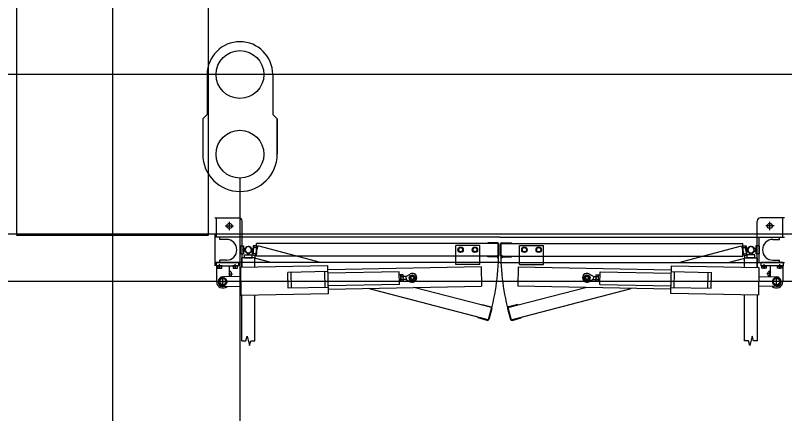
# Model space of a CAD drawing. Extents: x -264205 to -263659, y -1242401 to -1241986.
# Drawn here: x -263834.773 to -263832.358, y -1242241.872 to -1242240.622 of the extents above; entities that cross this region are included whole.
import ezdxf

# ---------------------------------------------------------------- set-up
doc = ezdxf.new("R2010")
doc.units = 0
for name, color, linetype in [('HESCON_OSI_STAVBY_KFA', 7, 'Continuous'), ('PROJEKT_OBRUBNIKY_KOMUNIKACIE', 7, 'Continuous'), ('SITUACIA_DSP_2D', 7, 'Continuous')]:
    doc.layers.add(name, color=color, linetype=linetype)

msp = doc.modelspace()

# ---------------------------------------------------------------- linework, layer by layer
at = {"layer": 'HESCON_OSI_STAVBY_KFA'}
for p, q in [((-263834.4678, -1242083.2372), (-263834.4678, -1242246.7072)), ((-263792.6528, -1242240.8072), (-263911.5228, -1242240.8072))]:
    msp.add_line(p, q, dxfattribs=at)
at = {"layer": 'PROJEKT_OBRUBNIKY_KOMUNIKACIE'}
msp.add_lwpolyline([(-263794.8928, -1242227.3822), (-263808.9678, -1242241.4572), (-263894.9678, -1242241.4572), (-263909.0427, -1242227.3822), (-263909.0427, -1242196.3327), (-263914.1428, -1242196.3327), (-263914.1428, -1242132.4327), (-263909.0427, -1242132.4327), (-263909.0427, -1242101.3822), (-263894.9678, -1242087.3072), (-263808.9678, -1242087.3072), (-263794.8928, -1242101.3822), (-263794.8928, -1242227.3822)], dxfattribs=at)
at = {"layer": 'SITUACIA_DSP_2D'}
for p, q in [((-263834.7677, -1242241.3122), (-263834.7677, -1242239.8122)), ((-263834.1677, -1242239.8122), (-263834.1677, -1242241.3122)), ((-263834.1708, -1242240.8072), (-263834.1708, -1242240.9322)), ((-263833.9648, -1242240.8072), (-263833.9648, -1242240.9322)), ((-263834.1708, -1242240.9322), (-263834.1848, -1242240.9462)), ((-263834.1848, -1242240.9462), (-263834.1848, -1242241.0572)), ((-263833.9648, -1242240.9322), (-263833.9508, -1242240.9462)), ((-263833.9508, -1242240.9462), (-263833.9508, -1242241.0572)), ((-263833.9508, -1242241.0572), (-263833.9508, -1242240.9462)), ((-263834.0678, -1242241.1322), (-263834.0678, -1242253.2979)), ((-263834.147, -1242241.2573), (-263834.071, -1242241.2573)), ((-263834.141, -1242241.3173), (-263834.141, -1242241.2573)), ((-263834.061, -1242241.3173), (-263834.061, -1242241.2673)), ((-263832.444, -1242241.3173), (-263832.444, -1242241.2673)), ((-263832.358, -1242241.2573), (-263832.434, -1242241.2573)), ((-263832.364, -1242241.3173), (-263832.364, -1242241.2573)), ((-263834.114, -1242241.2823), (-263834.088, -1242241.2823)), ((-263834.101, -1242241.2953), (-263834.101, -1242241.2693)), ((-263832.391, -1242241.2823), (-263832.417, -1242241.2823)), ((-263832.404, -1242241.2953), (-263832.404, -1242241.2693)), ((-263894.581, -1242241.3072), (-263809.3546, -1242241.3072)), ((-263834.1677, -1242241.3122), (-263834.7677, -1242241.3122)), ((-263834.147, -1242241.3073), (-263834.147, -1242241.4073)), ((-263833.2525, -1242241.3173), (-263834.147, -1242241.3173)), ((-263834.131, -1242241.3248), (-263834.131, -1242241.3173)), ((-263834.11, -1242241.3248), (-263834.131, -1242241.3248)), ((-263834.067, -1242241.3973), (-263834.067, -1242241.3173)), ((-263834.061, -1242241.3973), (-263834.061, -1242241.3173)), ((-263833.2575, -1242241.3373), (-263834.016, -1242241.3373)), ((-263834.016, -1242241.3773), (-263834.016, -1242241.3373)), ((-263833.2595, -1242241.3353), (-263833.2895, -1242241.3353)), ((-263833.2895, -1242241.3373), (-263833.2895, -1242241.3353)), ((-263833.2575, -1242241.3773), (-263833.2575, -1242241.3373)), ((-263833.2555, -1242241.3753), (-263833.2555, -1242241.3393)), ((-263833.2525, -1242241.3173), (-263832.358, -1242241.3173)), ((-263833.2495, -1242241.3753), (-263833.2495, -1242241.3393)), ((-263833.2475, -1242241.3373), (-263832.489, -1242241.3373)), ((-263833.2475, -1242241.3773), (-263833.2475, -1242241.3373)), ((-263833.2455, -1242241.3353), (-263833.2155, -1242241.3353)), ((-263833.2155, -1242241.3373), (-263833.2155, -1242241.3353)), ((-263832.489, -1242241.3773), (-263832.489, -1242241.3373)), ((-263832.444, -1242241.3973), (-263832.444, -1242241.3173)), ((-263832.438, -1242241.3973), (-263832.438, -1242241.3173)), ((-263832.395, -1242241.3248), (-263832.374, -1242241.3248)), ((-263832.374, -1242241.3248), (-263832.374, -1242241.3173)), ((-263834.067, -1242241.3448), (-263834.067, -1242241.3698)), ((-263834.067, -1242241.3448), (-263834.057, -1242241.3448)), ((-263834.057, -1242241.3448), (-263834.057, -1242241.3698)), ((-263834.057, -1242241.3563), (-263834.0474, -1242241.3492)), ((-263834.057, -1242241.3583), (-263834.057, -1242241.3563)), ((-263834.0474, -1242241.3653), (-263834.057, -1242241.3583)), ((-263834.0496, -1242241.3632), (-263834.0425, -1242241.3728)), ((-263834.0405, -1242241.3728), (-263834.0335, -1242241.3632)), ((-263834.0379, -1242241.3666), (-263834.0268, -1242241.3622)), ((-263834.0356, -1242241.3492), (-263834.026, -1242241.3563)), ((-263834.026, -1242241.3583), (-263834.0356, -1242241.3653)), ((-263834.0263, -1242241.3603), (-263834.0337, -1242241.351)), ((-263834.0298, -1242241.3734), (-263834.0233, -1242241.3492)), ((-263834.0268, -1242241.3622), (-263834.0263, -1242241.3603)), ((-263834.016, -1242241.3448), (-263834.026, -1242241.3448)), ((-263834.026, -1242241.3448), (-263834.026, -1242241.3698)), ((-263834.026, -1242241.3563), (-263834.026, -1242241.3583)), ((-263834.0136, -1242241.3518), (-263834.0233, -1242241.3492)), ((-263834.0117, -1242241.3445), (-263834.0221, -1242241.3832)), ((-263834.016, -1242241.3448), (-263834.016, -1242241.3698)), ((-263833.815, -1242241.3973), (-263834.0117, -1242241.3445)), ((-263833.315, -1242241.3433), (-263833.39, -1242241.3433)), ((-263833.39, -1242241.3973), (-263833.39, -1242241.3433)), ((-263833.3789, -1242241.3505), (-263833.3829, -1242241.3573)), ((-263833.3829, -1242241.3573), (-263833.3789, -1242241.3641)), ((-263833.3711, -1242241.3505), (-263833.3789, -1242241.3505)), ((-263833.3789, -1242241.3641), (-263833.3711, -1242241.3641)), ((-263833.3672, -1242241.3573), (-263833.3711, -1242241.3505)), ((-263833.3711, -1242241.3641), (-263833.3672, -1242241.3573)), ((-263833.3339, -1242241.3505), (-263833.3379, -1242241.3573)), ((-263833.3379, -1242241.3573), (-263833.3339, -1242241.3641)), ((-263833.3261, -1242241.3505), (-263833.3339, -1242241.3505)), ((-263833.3339, -1242241.3641), (-263833.3261, -1242241.3641)), ((-263833.3222, -1242241.3573), (-263833.3261, -1242241.3505)), ((-263833.3261, -1242241.3641), (-263833.3222, -1242241.3573)), ((-263833.315, -1242241.3973), (-263833.315, -1242241.3433)), ((-263833.19, -1242241.3433), (-263833.115, -1242241.3433)), ((-263833.19, -1242241.3973), (-263833.19, -1242241.3433)), ((-263833.1829, -1242241.3573), (-263833.1789, -1242241.3505)), ((-263833.1789, -1242241.3641), (-263833.1829, -1242241.3573)), ((-263833.1789, -1242241.3505), (-263833.1711, -1242241.3505)), ((-263833.1711, -1242241.3641), (-263833.1789, -1242241.3641)), ((-263833.1711, -1242241.3505), (-263833.1672, -1242241.3573)), ((-263833.1672, -1242241.3573), (-263833.1711, -1242241.3641)), ((-263833.1379, -1242241.3573), (-263833.1339, -1242241.3505)), ((-263833.1339, -1242241.3641), (-263833.1379, -1242241.3573)), ((-263833.1339, -1242241.3505), (-263833.1261, -1242241.3505)), ((-263833.1261, -1242241.3641), (-263833.1339, -1242241.3641)), ((-263833.1261, -1242241.3505), (-263833.1222, -1242241.3573)), ((-263833.1222, -1242241.3573), (-263833.1261, -1242241.3641)), ((-263833.115, -1242241.3973), (-263833.115, -1242241.3433)), ((-263832.6901, -1242241.3973), (-263832.4933, -1242241.3445)), ((-263832.4933, -1242241.3445), (-263832.483, -1242241.3832)), ((-263832.4914, -1242241.3518), (-263832.4817, -1242241.3492)), ((-263832.489, -1242241.3448), (-263832.479, -1242241.3448)), ((-263832.489, -1242241.3448), (-263832.489, -1242241.3698)), ((-263832.4752, -1242241.3734), (-263832.4817, -1242241.3492)), ((-263832.479, -1242241.3448), (-263832.479, -1242241.3698)), ((-263832.4694, -1242241.3492), (-263832.479, -1242241.3563)), ((-263832.479, -1242241.3563), (-263832.479, -1242241.3583)), ((-263832.479, -1242241.3583), (-263832.4694, -1242241.3653)), ((-263832.4787, -1242241.3603), (-263832.4713, -1242241.351)), ((-263832.4782, -1242241.3622), (-263832.4787, -1242241.3603)), ((-263832.4672, -1242241.3666), (-263832.4782, -1242241.3622)), ((-263832.4645, -1242241.3728), (-263832.4716, -1242241.3632)), ((-263832.4555, -1242241.3632), (-263832.4625, -1242241.3728)), ((-263832.448, -1242241.3563), (-263832.4576, -1242241.3492)), ((-263832.4576, -1242241.3653), (-263832.448, -1242241.3583)), ((-263832.448, -1242241.3448), (-263832.448, -1242241.3698)), ((-263832.438, -1242241.3448), (-263832.448, -1242241.3448)), ((-263832.448, -1242241.3583), (-263832.448, -1242241.3563)), ((-263832.438, -1242241.3448), (-263832.438, -1242241.3698)), ((-263834.067, -1242241.3698), (-263834.057, -1242241.3698)), ((-263834.0215, -1242241.3828), (-263834.0615, -1242241.3828)), ((-263834.0615, -1242241.4126), (-263834.0615, -1242241.3828)), ((-263834.054, -1242241.3728), (-263834.029, -1242241.3728)), ((-263834.054, -1242241.3828), (-263834.054, -1242241.3728)), ((-263834.054, -1242241.3828), (-263834.029, -1242241.3828)), ((-263834.0425, -1242241.3728), (-263834.0405, -1242241.3728)), ((-263834.0201, -1242241.3759), (-263834.0298, -1242241.3734)), ((-263834.029, -1242241.3828), (-263834.029, -1242241.3728)), ((-263834.016, -1242241.3698), (-263834.026, -1242241.3698)), ((-263833.9695, -1242241.3973), (-263834.0221, -1242241.3832)), ((-263834.0215, -1242241.4118), (-263834.0215, -1242241.3828)), ((-263833.2575, -1242241.3773), (-263834.016, -1242241.3773)), ((-263833.2895, -1242241.3793), (-263833.2895, -1242241.3773)), ((-263833.2595, -1242241.3793), (-263833.2895, -1242241.3793)), ((-263833.2746, -1242241.3802), (-263833.2746, -1242241.3773)), ((-263833.2593, -1242241.3743), (-263833.2593, -1242241.3833)), ((-263833.2475, -1242241.3773), (-263832.489, -1242241.3773)), ((-263833.2457, -1242241.3743), (-263833.2457, -1242241.3833)), ((-263833.2455, -1242241.3793), (-263833.2155, -1242241.3793)), ((-263833.2304, -1242241.3802), (-263833.2304, -1242241.3773)), ((-263833.2155, -1242241.3793), (-263833.2155, -1242241.3773)), ((-263832.5355, -1242241.3973), (-263832.483, -1242241.3832)), ((-263832.489, -1242241.3698), (-263832.479, -1242241.3698)), ((-263832.4849, -1242241.3759), (-263832.4752, -1242241.3734)), ((-263832.4835, -1242241.3828), (-263832.4435, -1242241.3828)), ((-263832.4835, -1242241.4118), (-263832.4835, -1242241.3828)), ((-263832.451, -1242241.3728), (-263832.476, -1242241.3728)), ((-263832.476, -1242241.3828), (-263832.476, -1242241.3728)), ((-263832.451, -1242241.3828), (-263832.476, -1242241.3828)), ((-263832.4625, -1242241.3728), (-263832.4645, -1242241.3728)), ((-263832.451, -1242241.3828), (-263832.451, -1242241.3728)), ((-263832.438, -1242241.3698), (-263832.448, -1242241.3698)), ((-263832.4435, -1242241.4126), (-263832.4435, -1242241.3828)), ((-263833.2525, -1242241.3973), (-263834.147, -1242241.3973)), ((-263834.142, -1242241.3973), (-263834.142, -1242241.4073)), ((-263834.142, -1242241.3973), (-263834.072, -1242241.3973)), ((-263834.142, -1242241.4073), (-263834.072, -1242241.4073)), ((-263834.1415, -1242241.4073), (-263834.1415, -1242241.4573)), ((-263834.1231, -1242241.4073), (-263834.1399, -1242241.4073)), ((-263834.1399, -1242241.409), (-263834.1399, -1242241.4073)), ((-263834.1231, -1242241.409), (-263834.1399, -1242241.409)), ((-263834.1247, -1242241.409), (-263834.1383, -1242241.409)), ((-263834.1383, -1242241.409), (-263834.1383, -1242241.4145)), ((-263834.1315, -1242241.4171), (-263834.1315, -1242241.4028)), ((-263834.1315, -1242241.409), (-263834.1315, -1242241.4136)), ((-263834.11, -1242241.3898), (-263834.131, -1242241.3898)), ((-263834.131, -1242241.3973), (-263834.131, -1242241.3898)), ((-263834.1247, -1242241.4145), (-263834.1247, -1242241.409)), ((-263834.1231, -1242241.409), (-263834.1231, -1242241.4073)), ((-263834.1015, -1242241.4073), (-263834.1015, -1242241.4419)), ((-263834.0741, -1242241.4073), (-263834.0909, -1242241.4073)), ((-263834.0909, -1242241.409), (-263834.0909, -1242241.4073)), ((-263834.0741, -1242241.409), (-263834.0909, -1242241.409)), ((-263834.0757, -1242241.409), (-263834.0893, -1242241.409)), ((-263834.0893, -1242241.409), (-263834.0893, -1242241.4145)), ((-263834.0825, -1242241.4171), (-263834.0825, -1242241.4028)), ((-263834.0825, -1242241.409), (-263834.0825, -1242241.4136)), ((-263834.0757, -1242241.4145), (-263834.0757, -1242241.409)), ((-263834.0741, -1242241.409), (-263834.0741, -1242241.4073)), ((-263834.072, -1242241.3973), (-263834.072, -1242241.4073)), ((-263833.7914, -1242241.4072), (-263834.0664, -1242241.4127)), ((-263834.0664, -1242241.4127), (-263834.0647, -1242241.4996)), ((-263834.061, -1242241.4126), (-263834.061, -1242241.3973)), ((-263833.7897, -1242241.4942), (-263833.7914, -1242241.4072)), ((-263833.3103, -1242241.4106), (-263833.7912, -1242241.4202)), ((-263833.39, -1242241.4033), (-263833.39, -1242241.3973)), ((-263833.315, -1242241.4033), (-263833.39, -1242241.4033)), ((-263833.315, -1242241.4033), (-263833.315, -1242241.3973)), ((-263833.3103, -1242241.4106), (-263833.3091, -1242241.4716)), ((-263833.2525, -1242241.3973), (-263832.358, -1242241.3973)), ((-263833.1948, -1242241.4106), (-263833.196, -1242241.4716)), ((-263833.1948, -1242241.4106), (-263832.7138, -1242241.4202)), ((-263833.19, -1242241.4033), (-263833.19, -1242241.3973)), ((-263833.19, -1242241.4033), (-263833.115, -1242241.4033)), ((-263833.115, -1242241.4033), (-263833.115, -1242241.3973)), ((-263832.7153, -1242241.4942), (-263832.7136, -1242241.4072)), ((-263832.7136, -1242241.4072), (-263832.4386, -1242241.4127)), ((-263832.444, -1242241.4126), (-263832.444, -1242241.3973)), ((-263832.4386, -1242241.4127), (-263832.4404, -1242241.4996)), ((-263832.433, -1242241.3973), (-263832.433, -1242241.4073)), ((-263832.363, -1242241.3973), (-263832.433, -1242241.3973)), ((-263832.363, -1242241.4073), (-263832.433, -1242241.4073)), ((-263832.4309, -1242241.4073), (-263832.4141, -1242241.4073)), ((-263832.4309, -1242241.409), (-263832.4309, -1242241.4073)), ((-263832.4309, -1242241.409), (-263832.4141, -1242241.409)), ((-263832.4293, -1242241.409), (-263832.4157, -1242241.409)), ((-263832.4293, -1242241.4145), (-263832.4293, -1242241.409)), ((-263832.4225, -1242241.4171), (-263832.4225, -1242241.4028)), ((-263832.4225, -1242241.409), (-263832.4225, -1242241.4136)), ((-263832.4157, -1242241.409), (-263832.4157, -1242241.4145)), ((-263832.4141, -1242241.409), (-263832.4141, -1242241.4073)), ((-263832.4035, -1242241.4073), (-263832.4035, -1242241.4419)), ((-263832.395, -1242241.3898), (-263832.374, -1242241.3898)), ((-263832.3819, -1242241.4073), (-263832.3651, -1242241.4073)), ((-263832.3819, -1242241.409), (-263832.3819, -1242241.4073)), ((-263832.3819, -1242241.409), (-263832.3651, -1242241.409)), ((-263832.3803, -1242241.409), (-263832.3667, -1242241.409)), ((-263832.3803, -1242241.4145), (-263832.3803, -1242241.409)), ((-263832.374, -1242241.3973), (-263832.374, -1242241.3898)), ((-263832.3735, -1242241.4171), (-263832.3735, -1242241.4028)), ((-263832.3735, -1242241.409), (-263832.3735, -1242241.4136)), ((-263832.3667, -1242241.409), (-263832.3667, -1242241.4145)), ((-263832.3651, -1242241.409), (-263832.3651, -1242241.4073)), ((-263832.3635, -1242241.4073), (-263832.3635, -1242241.4573)), ((-263832.363, -1242241.3973), (-263832.363, -1242241.4073)), ((-263834.1383, -1242241.4145), (-263834.1247, -1242241.4145)), ((-263834.1015, -1242241.4323), (-263834.0914, -1242241.4323)), ((-263834.101, -1242241.4419), (-263834.101, -1242241.4227)), ((-263834.0893, -1242241.4145), (-263834.0757, -1242241.4145)), ((-263833.7911, -1242241.4257), (-263833.9171, -1242241.4282)), ((-263833.9161, -1242241.4782), (-263833.9171, -1242241.4282)), ((-263833.9061, -1242241.478), (-263833.9071, -1242241.428)), ((-263833.8001, -1242241.4759), (-263833.8011, -1242241.4259)), ((-263833.5682, -1242241.4263), (-263833.791, -1242241.4307)), ((-263833.5674, -1242241.4662), (-263833.5682, -1242241.4263)), ((-263833.563, -1242241.4362), (-263833.568, -1242241.4362)), ((-263833.5626, -1242241.4561), (-263833.563, -1242241.4362)), ((-263833.563, -1242241.4377), (-263833.5622, -1242241.4363)), ((-263833.5557, -1242241.4362), (-263833.5622, -1242241.4363)), ((-263833.555, -1242241.4375), (-263833.5557, -1242241.4362)), ((-263833.5467, -1242241.4408), (-263833.5336, -1242241.4333)), ((-263832.9583, -1242241.4408), (-263832.9714, -1242241.4333)), ((-263832.9501, -1242241.4375), (-263832.9493, -1242241.4362)), ((-263832.9493, -1242241.4362), (-263832.9428, -1242241.4363)), ((-263832.9421, -1242241.4377), (-263832.9428, -1242241.4363)), ((-263832.9424, -1242241.4561), (-263832.942, -1242241.4362)), ((-263832.942, -1242241.4362), (-263832.937, -1242241.4362)), ((-263832.9376, -1242241.4662), (-263832.9368, -1242241.4263)), ((-263832.9368, -1242241.4263), (-263832.714, -1242241.4307)), ((-263832.7139, -1242241.4257), (-263832.5879, -1242241.4282)), ((-263832.7049, -1242241.4759), (-263832.7039, -1242241.4259)), ((-263832.5989, -1242241.478), (-263832.5979, -1242241.428)), ((-263832.5889, -1242241.4782), (-263832.5879, -1242241.4282)), ((-263832.4157, -1242241.4145), (-263832.4293, -1242241.4145)), ((-263832.4035, -1242241.4323), (-263832.4136, -1242241.4323)), ((-263832.404, -1242241.4419), (-263832.404, -1242241.4227)), ((-263832.3667, -1242241.4145), (-263832.3803, -1242241.4145)), ((-263808.9678, -1242241.4572), (-263894.9678, -1242241.4572)), ((-263834.1371, -1242241.4573), (-263834.1059, -1242241.4573)), ((-263834.1317, -1242241.4514), (-263834.1215, -1242241.4455)), ((-263834.1317, -1242241.4632), (-263834.1317, -1242241.4514)), ((-263834.0658, -1242241.4412), (-263834.1218, -1242241.4423)), ((-263834.1215, -1242241.4729), (-263834.1215, -1242241.4417)), ((-263834.1215, -1242241.4455), (-263834.1113, -1242241.4514)), ((-263834.1113, -1242241.4514), (-263834.1113, -1242241.4632)), ((-263833.5626, -1242241.4561), (-263833.5676, -1242241.4562)), ((-263833.5626, -1242241.4546), (-263833.563, -1242241.4377)), ((-263833.5626, -1242241.4546), (-263833.5618, -1242241.4559)), ((-263833.5556, -1242241.4411), (-263833.5621, -1242241.4412)), ((-263833.5555, -1242241.4509), (-263833.5619, -1242241.451)), ((-263833.5554, -1242241.4558), (-263833.5618, -1242241.4559)), ((-263833.5546, -1242241.4545), (-263833.5554, -1242241.4558)), ((-263833.5546, -1242241.4545), (-263833.555, -1242241.4375)), ((-263833.5467, -1242241.4408), (-263833.5549, -1242241.441)), ((-263833.5465, -1242241.4508), (-263833.5547, -1242241.451)), ((-263833.5467, -1242241.4408), (-263833.5465, -1242241.4508)), ((-263833.5465, -1242241.4508), (-263833.5331, -1242241.4578)), ((-263832.9585, -1242241.4508), (-263832.9719, -1242241.4578)), ((-263832.9583, -1242241.4408), (-263832.9585, -1242241.4508)), ((-263832.9585, -1242241.4508), (-263832.9503, -1242241.451)), ((-263832.9583, -1242241.4408), (-263832.9501, -1242241.441)), ((-263832.9504, -1242241.4545), (-263832.9501, -1242241.4375)), ((-263832.9504, -1242241.4545), (-263832.9497, -1242241.4558)), ((-263832.9497, -1242241.4558), (-263832.9432, -1242241.4559)), ((-263832.9496, -1242241.4509), (-263832.9431, -1242241.451)), ((-263832.9494, -1242241.4411), (-263832.9429, -1242241.4412)), ((-263832.9424, -1242241.4546), (-263832.9432, -1242241.4559)), ((-263832.9424, -1242241.4546), (-263832.9421, -1242241.4377)), ((-263832.9424, -1242241.4561), (-263832.9374, -1242241.4562)), ((-263832.4392, -1242241.4412), (-263832.3832, -1242241.4423)), ((-263832.3679, -1242241.4573), (-263832.3991, -1242241.4573)), ((-263832.3835, -1242241.4455), (-263832.3937, -1242241.4514)), ((-263832.3937, -1242241.4514), (-263832.3937, -1242241.4632)), ((-263832.3835, -1242241.4729), (-263832.3835, -1242241.4417)), ((-263832.3733, -1242241.4514), (-263832.3835, -1242241.4455)), ((-263832.3733, -1242241.4632), (-263832.3733, -1242241.4514)), ((-263834.1215, -1242241.469), (-263834.1317, -1242241.4632)), ((-263834.1113, -1242241.4632), (-263834.1215, -1242241.469)), ((-263834.1212, -1242241.4723), (-263834.0652, -1242241.4711)), ((-263833.7901, -1242241.4757), (-263833.9161, -1242241.4782)), ((-263833.5674, -1242241.4662), (-263833.7902, -1242241.4707)), ((-263833.79, -1242241.4812), (-263833.3091, -1242241.4716)), ((-263833.289, -1242241.5775), (-263833.6656, -1242241.4787)), ((-263833.2786, -1242241.5389), (-263833.5217, -1242241.4758)), ((-263833.2264, -1242241.5389), (-263832.9833, -1242241.4758)), ((-263833.2161, -1242241.5775), (-263832.8394, -1242241.4787)), ((-263832.7151, -1242241.4812), (-263833.196, -1242241.4716)), ((-263832.9376, -1242241.4662), (-263832.7148, -1242241.4707)), ((-263832.7149, -1242241.4757), (-263832.5889, -1242241.4782)), ((-263832.3838, -1242241.4723), (-263832.4398, -1242241.4711)), ((-263832.3937, -1242241.4632), (-263832.3835, -1242241.469)), ((-263832.3835, -1242241.469), (-263832.3733, -1242241.4632)), ((-263834.0647, -1242241.4996), (-263833.7897, -1242241.4942)), ((-263834.0615, -1242241.6429), (-263834.0615, -1242241.4996)), ((-263834.0215, -1242241.6429), (-263834.0215, -1242241.4988)), ((-263832.4404, -1242241.4996), (-263832.7153, -1242241.4942)), ((-263832.4835, -1242241.6429), (-263832.4835, -1242241.4988)), ((-263832.4435, -1242241.6429), (-263832.4435, -1242241.4996)), ((-263833.3095, -1242241.5306), (-263833.309, -1242241.5287)), ((-263833.309, -1242241.5287), (-263833.28, -1242241.5365)), ((-263833.196, -1242241.5287), (-263833.225, -1242241.5365)), ((-263833.1955, -1242241.5306), (-263833.196, -1242241.5287)), ((-263833.2786, -1242241.5389), (-263833.289, -1242241.5775)), ((-263833.2772, -1242241.5414), (-263833.2865, -1242241.5761)), ((-263833.2278, -1242241.5414), (-263833.2185, -1242241.5761)), ((-263833.2264, -1242241.5389), (-263833.2161, -1242241.5775)), ((-263833.3204, -1242241.5712), (-263833.3199, -1242241.5693)), ((-263833.2914, -1242241.579), (-263833.3204, -1242241.5712)), ((-263833.2136, -1242241.579), (-263833.1846, -1242241.5712)), ((-263833.1846, -1242241.5712), (-263833.1851, -1242241.5693)), ((-263834.0495, -1242241.6429), (-263834.0455, -1242241.6279)), ((-263834.0455, -1242241.6279), (-263834.0375, -1242241.6579)), ((-263832.4595, -1242241.6279), (-263832.4675, -1242241.6579)), ((-263832.4555, -1242241.6429), (-263832.4595, -1242241.6279)), ((-263834.0615, -1242241.6429), (-263834.0495, -1242241.6429)), ((-263834.0375, -1242241.6579), (-263834.0335, -1242241.6429)), ((-263834.0335, -1242241.6429), (-263834.0215, -1242241.6429)), ((-263832.4715, -1242241.6429), (-263832.4835, -1242241.6429)), ((-263832.4675, -1242241.6579), (-263832.4715, -1242241.6429)), ((-263832.4435, -1242241.6429), (-263832.4555, -1242241.6429))]:
    msp.add_line(p, q, dxfattribs=at)
for centre, radius in [((-263834.0678, -1242240.8072), 0.075), ((-263834.0678, -1242241.0572), 0.075), ((-263834.101, -1242241.2823), 0.008), ((-263832.404, -1242241.2823), 0.008), ((-263833.375, -1242241.3573), 0.0084), ((-263833.375, -1242241.3573), 0.0068), ((-263833.33, -1242241.3573), 0.0084), ((-263833.33, -1242241.3573), 0.0068), ((-263833.175, -1242241.3573), 0.0084), ((-263833.175, -1242241.3573), 0.0068), ((-263833.13, -1242241.3573), 0.0084), ((-263833.13, -1242241.3573), 0.0068), ((-263833.5266, -1242241.4454), 0.00952), ((-263832.9784, -1242241.4454), 0.00952), ((-263834.1215, -1242241.4573), 0.0126), ((-263834.1215, -1242241.4573), 0.0102), ((-263833.5266, -1242241.4454), 0.00645), ((-263833.5266, -1242241.4454), 0.005), ((-263832.9784, -1242241.4454), 0.00645), ((-263832.9784, -1242241.4454), 0.005), ((-263832.3835, -1242241.4573), 0.0126), ((-263832.3835, -1242241.4573), 0.0102)]:
    msp.add_circle(centre, radius, dxfattribs=at)
for centre, radius, start, end in [((-263834.0678, -1242240.8072), 0.103, 360, 180), ((-263834.0678, -1242241.0572), 0.117, 180, 360), ((-263834.071, -1242241.2673), 0.01, 0, 90), ((-263832.434, -1242241.2673), 0.01, 90, 180), ((-263834.11, -1242241.3573), 0.0325, 270, 90), ((-263833.2595, -1242241.3393), 0.004, 0, 90), ((-263833.2455, -1242241.3393), 0.004, 90, 180), ((-263832.395, -1242241.3573), 0.0325, 90, 270), ((-263834.0415, -1242241.3573), 0.01, 53.6139, 306.3861), ((-263834.0415, -1242241.3573), 0.01, 323.6139, 216.3861), ((-263834.0415, -1242241.3573), 0.01, 38.6139, 291.3861), ((-263834.0415, -1242241.3573), 0.01, 233.6139, 126.3861), ((-263834.0415, -1242241.3573), 0.7862, 345, 0), ((-263832.4635, -1242241.3573), 0.7862, 180, 195), ((-263832.4635, -1242241.3573), 0.01, 53.6139, 306.3861), ((-263832.4635, -1242241.3573), 0.01, 323.6139, 216.3861), ((-263832.4635, -1242241.3573), 0.01, 248.6139, 141.3861), ((-263832.4635, -1242241.3573), 0.01, 233.6139, 126.3861), ((-263833.2595, -1242241.3753), 0.004, 270, 0), ((-263833.2455, -1242241.3753), 0.004, 180, 270), ((-263834.1349, -1242241.4077), 0.0068, 240, 300), ((-263834.1281, -1242241.4077), 0.0068, 240, 300), ((-263834.101, -1242241.4323), 0.008, 266.4167, 93.5833), ((-263834.0859, -1242241.4077), 0.0068, 240, 300), ((-263834.0791, -1242241.4077), 0.0068, 240, 300), ((-263833.5586, -1242241.4387), 0.00432, 146.5466, 215.7334), ((-263833.5593, -1242241.4387), 0.00432, 326.5466, 35.7334), ((-263833.5266, -1242241.4454), 0.014, 242.4029, 119.8771), ((-263832.9784, -1242241.4454), 0.014, 60.1229, 297.5971), ((-263832.9458, -1242241.4387), 0.00432, 144.2666, 213.4534), ((-263832.9464, -1242241.4387), 0.00432, 324.2666, 33.4534), ((-263832.4259, -1242241.4077), 0.0068, 240, 300), ((-263832.4191, -1242241.4077), 0.0068, 240, 300), ((-263832.404, -1242241.4323), 0.008, 86.4167, 273.5833), ((-263832.3769, -1242241.4077), 0.0068, 240, 300), ((-263832.3701, -1242241.4077), 0.0068, 240, 300), ((-263834.1215, -1242241.4573), 0.02, 180, 312.5496), ((-263834.1215, -1242241.4573), 0.015, 91.14, 271.14), ((-263833.5466, -1242241.4458), 0.0161, 163.4401, 198.8399), ((-263833.5583, -1242241.4534), 0.00432, 146.5466, 215.7334), ((-263833.5619, -1242241.451), 0.0001, 21.9532, 91.14), ((-263833.5709, -1242241.4463), 0.0161, 343.4401, 18.8399), ((-263833.5555, -1242241.4509), 0.0001, 91.14, 160.3268), ((-263833.559, -1242241.4534), 0.00432, 326.5466, 35.7334), ((-263832.9461, -1242241.4534), 0.00432, 144.2666, 213.4534), ((-263832.9341, -1242241.4463), 0.0161, 161.1601, 196.5599), ((-263832.9496, -1242241.4509), 0.0001, 19.6732, 88.86), ((-263832.9431, -1242241.451), 0.0001, 88.86, 158.0468), ((-263832.9467, -1242241.4534), 0.00432, 324.2666, 33.4534), ((-263832.9584, -1242241.4458), 0.0161, 341.1601, 16.5599), ((-263832.3835, -1242241.4573), 0.02, 227.4504, 0), ((-263832.3835, -1242241.4573), 0.015, 268.86, 88.86), ((-263833.2811, -1242241.5403), 0.004, 345, 75), ((-263833.224, -1242241.5403), 0.004, 105, 195), ((-263833.2904, -1242241.5751), 0.004, 255, 345), ((-263833.2146, -1242241.5751), 0.004, 195, 285)]:
    msp.add_arc(centre, radius, start, end, dxfattribs=at)

doc.saveas('drawing.dxf')
